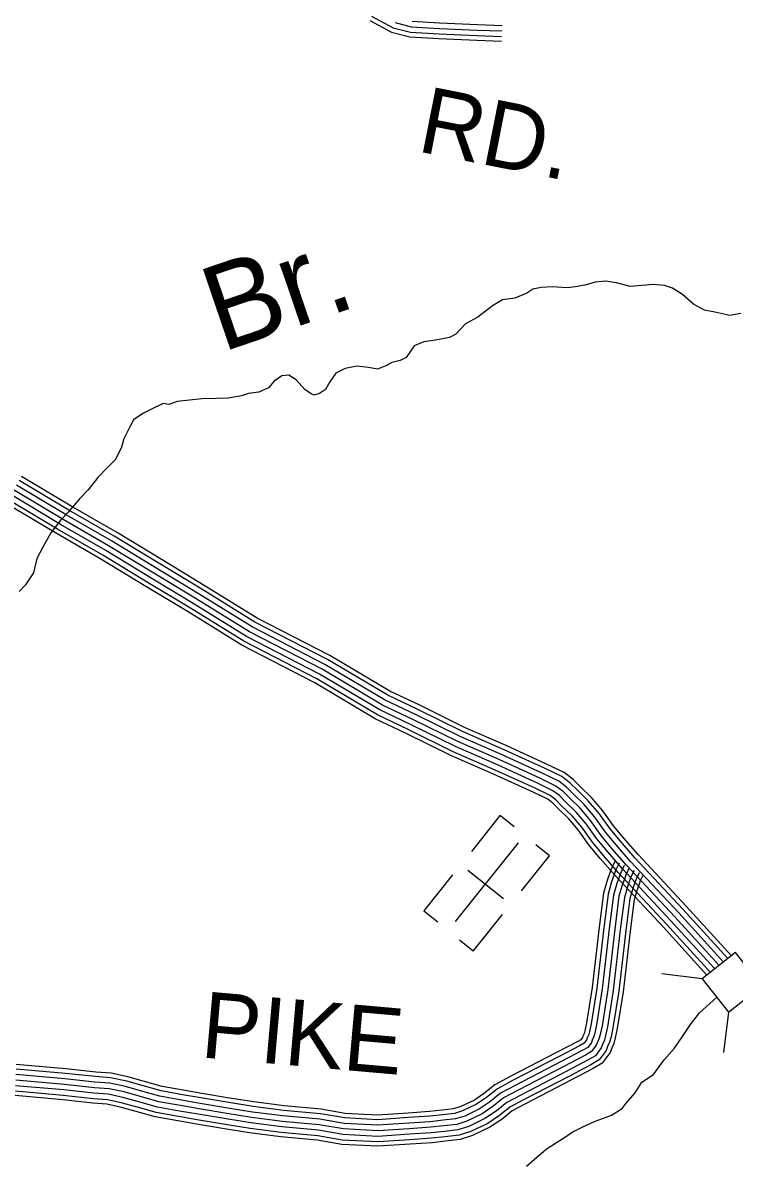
# Model space of a CAD drawing. Extents: x 1788175 to 1969470, y 584502 to 738744.
# Drawn here: x 1861710 to 1865687, y 646184 to 652552 of the extents above; entities that cross this region are included whole.
import ezdxf

# ---------------------------------------------------------------- set-up
doc = ezdxf.new("R2010")
doc.units = 0
for name, color, linetype in [('DESIGN - DRAINAGE - Bridges and Cross Drains Size Text', 7, 'Continuous'), ('DESIGN - ROW - Right-of-Way and Easement Labels', 7, 'Continuous'), ('DESIGN - TRANSPORTATION - Text', 7, 'Continuous'), ('DESIGN - UTILITIES - Cable (Underground) with Text', 7, 'Continuous'), ('SURVEY - CONTOURS - Index with Text', 7, 'Continuous'), ('SURVEY - CONTROL with Text', 7, 'Continuous'), ('SURVEY - DRAINAGE - Storm Sewer', 7, 'Continuous'), ('SURVEY - TRANSPORTATION - Roads', 7, 'Continuous')]:
    doc.layers.add(name, color=color, linetype=linetype)

msp = doc.modelspace()

# ---------------------------------------------------------------- linework, layer by layer
at = {"layer": 'DESIGN - TRANSPORTATION - Text'}
for points in [[(1865725, 650925.8), (1865663, 650915.8), (1865579, 650933.9), (1865521.1, 650943.9), (1865459.1, 650977.9), (1865399.2, 651031.9), (1865343.3, 651068), (1865297.3, 651082), (1865235.3, 651088), (1865105.4, 651078), (1865029.4, 651098.1), (1864967.5, 651106.1), (1864909.5, 651102.1), (1864851.5, 651084.1), (1864799.5, 651076.1), (1864751.5, 651070.1), (1864669.6, 651076.1), (1864607.6, 651072.1), (1864561.6, 651062.1), (1864527.6, 651040.1), (1864461.6, 651012.1), (1864391.6, 651002.1), (1864335.6, 650968.1), (1864253.6, 650906.1), (1864185.6, 650868.1), (1864131.6, 650810.1), (1864095.6, 650792.1), (1864017.6, 650776.1), (1863951.6, 650768.1), (1863897.6, 650746.1), (1863873.6, 650710.1), (1863853.6, 650680.1), (1863819.6, 650664.1), (1863773.6, 650652.1), (1863739.6, 650634.1), (1863693.6, 650614.1), (1863643.6, 650624.1), (1863577.7, 650632.1), (1863511.7, 650618.1), (1863459.7, 650592.1), (1863427.6, 650544.1), (1863401.6, 650500.1), (1863369.6, 650478.1), (1863339.6, 650470.1), (1863321.6, 650476.1), (1863287.7, 650500.1), (1863237.7, 650554.1), (1863197.8, 650580.2), (1863157.8, 650578.2), (1863115.8, 650548.2), (1863083.8, 650510.2), (1863029.8, 650486.2), (1862971.8, 650478.2), (1862933.8, 650466.2), (1862857.8, 650452.2), (1862793.8, 650450.2), (1862711.9, 650448.2), (1862573.9, 650434.2), (1862525.9, 650416.2), (1862495.9, 650422.2), (1862437.9, 650394.2), (1862381.9, 650366.2), (1862329.9, 650332.2), (1862307.9, 650292.2), (1862275.9, 650224.2), (1862261.8, 650178.1), (1862227.8, 650110.1), (1862175.8, 650058.1), (1862129.7, 650008.1), (1862075.7, 649940), (1862027.7, 649890), (1861963.6, 649814), (1861923.6, 649772), (1861867.6, 649700), (1861821.5, 649619.9), (1861789.5, 649555.9), (1861769.4, 649475.8), (1861725.3, 649407.8), (1861689.3, 649371.8)], [(1864525.4, 646156.3), (1864569.4, 646192.9), (1864635.5, 646251.6), (1864694.1, 646288.3), (1864738.2, 646317.7), (1864782.2, 646347), (1864840.9, 646376.3), (1864906.9, 646405.7), (1865002.3, 646442.4), (1865061, 646479.1), (1865083, 646508.4), (1865134.3, 646567.1), (1865171, 646625.8), (1865237, 646669.8), (1865295.7, 646750.5), (1865354.4, 646816.5), (1865398.4, 646882.5), (1865442.5, 646948.6), (1865493.8, 647014.6), (1865589.7, 647101.3)]]:
    msp.add_lwpolyline(points, dxfattribs=at)
at = {"layer": 'DESIGN - UTILITIES - Cable (Underground) with Text'}
for p, q in [((1864379.8, 648119), (1864218.5, 647917.5)), ((1864380, 648118.9), (1864457.6, 648056.7)), ((1864655.4, 647893.3), (1864578.7, 647954.8)), ((1864498.3, 647697), (1864655.4, 647893.3)), ((1864113.3, 647786), (1863952.9, 647585.6)), ((1864198.9, 647812.9), (1864396.8, 647654.4)), ((1863952.8, 647585.7), (1864030.6, 647523.4)), ((1864228.5, 647359.9), (1864391.5, 647563.5)), ((1864150.7, 647422.2), (1864228, 647360.3))]:
    msp.add_line(p, q, dxfattribs=at)
msp.add_lwpolyline([(1864129.4, 647525.6), (1864481.2, 647965.1)], dxfattribs=at)
at = {"layer": 'SURVEY - CONTOURS - Index with Text'}
for points in [[(1865044.3, 647851.7), (1865023.9, 647809.6), (1865016.8, 647788.3), (1865002.3, 647747.1), (1864982.5, 647678.9), (1864957.6, 647489.6), (1864919.3, 647152.3), (1864887.5, 646953.1), (1864878.2, 646908.4), (1864873.9, 646893), (1864865.1, 646873.6), (1864861.3, 646863.4), (1864847.8, 646844.7), (1864826.3, 646832), (1864705.7, 646768.8), (1864451.5, 646636.8), (1864364.2, 646589.9), (1864301.8, 646540.1), (1864247.5, 646503.9), (1864169.3, 646465.7), (1864123.5, 646451), (1864057.8, 646443.8), (1863985.2, 646435.9), (1863866.5, 646428.1), (1863694.3, 646416.5), (1863510, 646426.2), (1863375.3, 646450.1), (1863168, 646468.4), (1862998.3, 646490.2), (1862861.6, 646512.1), (1862706.2, 646538.2), (1862602.7, 646556.2), (1862483.7, 646577.7), (1862376.8, 646607), (1862291.3, 646631.6), (1862201.1, 646651), (1862116, 646657.3), (1861948.6, 646675.3), (1861672.7, 646699.9)], [(1865021.1, 647862.9), (1865000, 647819.4), (1864992.4, 647796.6), (1864977.8, 647755), (1864957.2, 647684.2), (1864932, 647492.7), (1864893.8, 647155.8), (1864862.2, 646957.7), (1864853.2, 646914.4), (1864849.7, 646901.8), (1864841.4, 646883.4), (1864838.4, 646875.7), (1864830.1, 646864.1), (1864813.8, 646854.5), (1864693.8, 646791.6), (1864439.5, 646659.5), (1864349.9, 646611.5), (1864286.6, 646560.9), (1864234.7, 646526.3), (1864159.7, 646489.6), (1864118.1, 646476.3), (1864055, 646469.3), (1863983, 646461.6), (1863864.8, 646453.8), (1863694.1, 646442.2), (1863513, 646451.8), (1863378.6, 646475.6), (1863170.7, 646493.9), (1863002, 646515.7), (1862865.8, 646537.5), (1862710.5, 646563.5), (1862607.2, 646581.5), (1862489.4, 646602.9), (1862383.8, 646631.8), (1862297.5, 646656.5), (1862204.8, 646676.5), (1862118.3, 646682.9), (1861951.1, 646700.9), (1861673.5, 646725.6)], [(1865178.1, 647786.8), (1865161.9, 647753.4), (1865157.5, 647740.1), (1865144, 647701.7), (1865128.4, 647648.3), (1865105.2, 647471.5), (1865066.7, 647132.2), (1865033.8, 646926.1), (1865022.8, 646873.5), (1865014.2, 646842.2), (1865002.6, 646816.5), (1864993.5, 646792.4), (1864950, 646732.3), (1864898.5, 646702), (1864774.5, 646637), (1864520.9, 646505.3), (1864446.4, 646465.3), (1864389.7, 646419.9), (1864321.7, 646374.6), (1864224.9, 646327.4), (1864154.7, 646304.8), (1864073.9, 646295.9), (1863998.1, 646287.8), (1863876.5, 646279.7), (1863695.4, 646267.5), (1863493.1, 646278.2), (1863355.7, 646302.5), (1863151.9, 646320.5), (1862977.1, 646343), (1862837.6, 646365.4), (1862681.1, 646391.6), (1862576.7, 646409.8), (1862450.8, 646432.6), (1862336.7, 646463.8), (1862255.1, 646487.2), (1862179.9, 646503.4), (1862102.5, 646509.1), (1861934, 646527.3), (1861668.1, 646551)], [(1865155.9, 647797.6), (1865139, 647762.8), (1865134.1, 647748.1), (1865120.4, 647709.2), (1865104.2, 647653.4), (1865080.7, 647474.5), (1865042.2, 647135.5), (1865009.5, 646930.6), (1864998.8, 646879.3), (1864990.9, 646850.7), (1864979.7, 646826), (1864971.5, 646804.2), (1864933, 646750.9), (1864886.5, 646723.6), (1864763.1, 646658.9), (1864509.4, 646527.1), (1864432.8, 646486), (1864375.1, 646439.9), (1864309.4, 646396.1), (1864215.7, 646350.4), (1864149.5, 646329.1), (1864071.3, 646320.5), (1863996, 646312.4), (1863874.8, 646304.4), (1863695.3, 646292.2), (1863495.9, 646302.8), (1863359, 646327.1), (1863154.6, 646345.1), (1862980.6, 646367.5), (1862841.6, 646389.8), (1862685.3, 646415.9), (1862581, 646434.1), (1862456.2, 646456.7), (1862343.4, 646487.6), (1862261.1, 646511.2), (1862183.4, 646527.9), (1862104.7, 646533.7), (1861936.4, 646551.9), (1861668.8, 646575.7)], [(1865128, 647811.1), (1865110.2, 647774.5), (1865104.7, 647758.1), (1865090.9, 647718.7), (1865073.7, 647659.8), (1865049.9, 647478.3), (1865011.5, 647139.7), (1864979, 646936.2), (1864968.6, 646886.5), (1864961.7, 646861.2), (1864951.1, 646837.9), (1864944, 646819), (1864911.7, 646774.4), (1864871.4, 646750.7), (1864748.7, 646686.4), (1864494.9, 646554.5), (1864415.6, 646512), (1864356.8, 646465), (1864293.9, 646423.1), (1864204.1, 646379.2), (1864143, 646359.6), (1864067.9, 646351.3), (1863993.3, 646343.3), (1863872.7, 646335.3), (1863695, 646323.3), (1863499.4, 646333.6), (1863363, 646357.8), (1863157.9, 646375.9), (1862985, 646398.2), (1862846.6, 646420.4), (1862690.5, 646446.5), (1862586.4, 646464.6), (1862463.1, 646487), (1862351.7, 646517.5), (1862268.7, 646541.3), (1862187.9, 646558.7), (1862107.5, 646564.6), (1861939.5, 646582.8), (1861669.8, 646606.8)], [(1865100.1, 647824.6), (1865081.4, 647786.2), (1865075.4, 647768.2), (1865061.4, 647728.2), (1865043.3, 647666.2), (1865019.1, 647482.1), (1864980.7, 647143.9), (1864948.5, 646941.8), (1864938.5, 646893.8), (1864932.4, 646871.8), (1864922.4, 646849.8), (1864916.4, 646833.8), (1864890.4, 646797.8), (1864856.4, 646777.8), (1864734.4, 646713.9), (1864480.4, 646582), (1864398.5, 646538), (1864338.5, 646490), (1864278.4, 646450), (1864192.5, 646408.1), (1864136.5, 646390.1), (1864064.5, 646382.1), (1863990.6, 646374.2), (1863870.7, 646366.2), (1863694.8, 646354.3), (1863503, 646364.5), (1863367.1, 646388.6), (1863161.3, 646406.7), (1862989.5, 646428.8), (1862851.6, 646450.9), (1862695.7, 646477.1), (1862591.8, 646495.1), (1862470, 646517.2), (1862360.1, 646547.3), (1862276.2, 646571.4), (1862192.3, 646589.4), (1862110.4, 646595.5), (1861942.5, 646613.6), (1861670.8, 646637.8)], [(1865100.1, 647824.6), (1865081.4, 647786.2), (1865075.4, 647768.2), (1865061.4, 647728.2), (1865043.3, 647666.2), (1865019.1, 647482.1), (1864980.7, 647143.9), (1864948.5, 646941.8), (1864938.5, 646893.8), (1864932.4, 646871.8), (1864922.4, 646849.8), (1864916.4, 646833.8), (1864890.4, 646797.8), (1864856.4, 646777.8), (1864734.4, 646713.9), (1864480.4, 646582), (1864398.5, 646538), (1864338.5, 646490), (1864278.4, 646450), (1864192.5, 646408.1), (1864136.5, 646390.1), (1864064.5, 646382.1), (1863990.6, 646374.2), (1863870.7, 646366.2), (1863694.8, 646354.3), (1863503, 646364.5), (1863367.1, 646388.6), (1863161.3, 646406.7), (1862989.5, 646428.8), (1862851.6, 646450.9), (1862695.7, 646477.1), (1862591.8, 646495.1), (1862470, 646517.2), (1862360.1, 646547.3), (1862276.2, 646571.4), (1862192.3, 646589.4), (1862110.4, 646595.5), (1861942.5, 646613.6), (1861670.8, 646637.8)], [(1865072.2, 647838.1), (1865052.7, 647797.9), (1865046.1, 647778.2), (1865031.9, 647737.7), (1865012.9, 647672.5), (1864988.3, 647485.8), (1864950, 647148.1), (1864918, 646947.5), (1864908.3, 646901.1), (1864903.2, 646882.4), (1864893.8, 646861.7), (1864888.8, 646848.6), (1864869.1, 646821.2), (1864841.3, 646804.9), (1864720.1, 646741.3), (1864466, 646609.4), (1864381.3, 646564), (1864320.1, 646515.1), (1864263, 646477), (1864180.9, 646436.9), (1864130, 646420.5), (1864061.2, 646412.9), (1863987.9, 646405.1), (1863868.6, 646397.2), (1863694.6, 646385.4), (1863506.5, 646395.3), (1863371.2, 646419.3), (1863164.6, 646437.5), (1862993.9, 646459.5), (1862856.6, 646481.5), (1862701, 646507.6), (1862597.3, 646525.7), (1862476.8, 646547.5), (1862368.5, 646577.2), (1862283.7, 646601.5), (1862196.7, 646620.2), (1862113.2, 646626.4), (1861945.6, 646644.5), (1861671.7, 646668.8)]]:
    msp.add_lwpolyline(points, dxfattribs=at)
at = {"layer": 'SURVEY - CONTROL with Text'}
for points in [[(1865672.5, 647333.2), (1865419.4, 647611.4), (1865150.7, 647899), (1865070.5, 647991.1), (1865013.4, 648059.9), (1864953.2, 648144.4), (1864890.2, 648218.6), (1864827.8, 648279.1), (1864788, 648319), (1864736.4, 648357.8), (1864638, 648406.1), (1864412.6, 648509.1), (1864180.1, 648610.7), (1863929.6, 648734.4), (1863762.9, 648813.1), (1863426.7, 649012.6), (1863020.1, 649222.6), (1862725, 649405.4), (1862489.1, 649547.8), (1862234.7, 649702.5), (1861980.8, 649848.9), (1861703.9, 650014.7)], [(1865627.8, 647298.1), (1865377.7, 647572.9), (1865108.5, 647861), (1865027.3, 647954.4), (1864968.4, 648025.3), (1864908.4, 648109.5), (1864848.7, 648179.8), (1864788, 648238.7), (1864750.7, 648276.1), (1864706.6, 648309.3), (1864613.7, 648354.8), (1864389.4, 648457.3), (1864156.2, 648559.3), (1863904.9, 648683.3), (1863736.2, 648763), (1863399.2, 648963), (1862992.1, 649173.3), (1862695.4, 649357), (1862459.7, 649499.3), (1862205.8, 649653.7), (1861952.1, 649800), (1861674.7, 649966.1)], [(1865652.2, 647317.3), (1865400.5, 647593.9), (1865131.6, 647881.7), (1865050.9, 647974.5), (1864993, 648044.2), (1864932.9, 648128.6), (1864871.4, 648201), (1864809.8, 648260.8), (1864771.1, 648299.6), (1864722.9, 648335.8), (1864627, 648382.8), (1864402.1, 648485.6), (1864169.2, 648587.4), (1863918.4, 648711.3), (1863750.8, 648790.4), (1863414.3, 648990.1), (1863007.4, 649200.3), (1862711.6, 649383.5), (1862475.7, 649525.8), (1862221.6, 649680.4), (1861967.8, 649826.7), (1861690.7, 649992.7)], [(1865554.5, 647240.4), (1865309.3, 647509.9), (1865039.4, 647798.7), (1864956.4, 647894.2), (1864894.6, 647968.6), (1864835, 648052.4), (1864780.8, 648116.1), (1864722.7, 648172.5), (1864689.5, 648205.8), (1864657.8, 648229.6), (1864573.9, 648270.7), (1864351.5, 648372.4), (1864116.9, 648475), (1863864.5, 648599.6), (1863692.6, 648680.8), (1863354.1, 648881.6), (1862946.2, 649092.3), (1862646.9, 649277.7), (1862411.5, 649419.8), (1862158.4, 649573.7), (1861904.9, 649719.8), (1861626.9, 649886.4)], [(1865578.9, 647259.7), (1865332.1, 647530.9), (1865062.5, 647819.5), (1864980.1, 647914.2), (1864919.2, 647987.5), (1864859.5, 648071.4), (1864803.4, 648137.3), (1864744.4, 648194.6), (1864709.9, 648229.2), (1864674.1, 648256.2), (1864587.2, 648298.8), (1864364.1, 648400.7), (1864130, 648503.1), (1863878, 648627.5), (1863707.1, 648708.2), (1863369.2, 648908.8), (1862961.5, 649119.3), (1862663.1, 649304.1), (1862427.5, 649446.3), (1862174.2, 649600.4), (1861920.7, 649746.6), (1861642.8, 649913)], [(1865603.4, 647278.9), (1865354.9, 647551.9), (1865085.5, 647840.2), (1865003.7, 647934.3), (1864943.8, 648006.4), (1864884, 648090.5), (1864826.1, 648158.6), (1864766.2, 648216.6), (1864730.3, 648252.7), (1864690.4, 648282.7), (1864600.5, 648326.8), (1864376.8, 648429), (1864143.1, 648531.2), (1863891.4, 648655.4), (1863721.7, 648735.6), (1863384.2, 648935.9), (1862976.8, 649146.3), (1862679.2, 649330.6), (1862443.6, 649472.8), (1862190, 649627), (1861936.4, 649773.3), (1861658.8, 649939.5)], [(1865535, 647225.1), (1865291.2, 647493.1), (1865021.1, 647782.1), (1864937.6, 647878.2), (1864875, 647953.5), (1864815.5, 648037.2), (1864762.7, 648099.2), (1864705.3, 648154.9), (1864673.2, 648187.1), (1864644.8, 648208.5), (1864563.4, 648248.4), (1864341.4, 648349.8), (1864106.5, 648452.5), (1863853.7, 648577.3), (1863680.9, 648658.9), (1863342.1, 648860), (1862934, 649070.8), (1862634, 649256.6), (1862398.7, 649398.6), (1862145.8, 649552.4), (1861892.4, 649698.5), (1861614.1, 649865.2)]]:
    msp.add_lwpolyline(points, dxfattribs=at)
at = {"layer": 'SURVEY - DRAINAGE - Storm Sewer'}
for p, q in [((1865508.6, 647204.4), (1865283.1, 647231.5)), ((1865655.4, 647017.6), (1865628.3, 646792.1))]:
    msp.add_line(p, q, dxfattribs=at)
msp.add_lwpolyline([(1865508.6, 647204.4), (1865655.4, 647017.6), (1865842.2, 647164.4), (1865695.5, 647351.2)], close=True, dxfattribs=at)
at = {"layer": 'SURVEY - TRANSPORTATION - Roads'}
for points in [[(1863650.7, 652564.3), (1863770.9, 652499.9), (1863873.2, 652473.7), (1864036.1, 652464), (1864248.5, 652455.1), (1864386.3, 652449.9)], [(1863659.5, 652588.7), (1863780.3, 652524.1), (1863877.2, 652499.2), (1864037.4, 652489.7), (1864249.5, 652480.8), (1864387.3, 652475.6)], [(1863791.6, 652553.2), (1863882.1, 652530), (1864038.9, 652520.6), (1864250.8, 652511.8), (1864388.5, 652506.6)], [(1863886.9, 652560.7), (1864040.5, 652551.6), (1864252, 652542.8), (1864389.7, 652537.5)], [(1863886.9, 652560.7), (1864040.5, 652551.6), (1864252, 652542.8), (1864389.7, 652537.5)]]:
    msp.add_lwpolyline(points, dxfattribs=at)

# ---------------------------------------------------------------- texts
at = {"layer": 'DESIGN - DRAINAGE - Bridges and Cross Drains Size Text'}
msp.add_text('Br.', height=475, rotation=18.82245, dxfattribs=at).set_placement((1862821.3, 650707.5))
at = {"layer": 'DESIGN - ROW - Right-of-Way and Easement Labels'}
for s, rotation, p in [('RD.', 348.82188, (1863907.3, 651834.8)), ('PIKE', 354.96269, (1862698, 646765.8))]:
    msp.add_text(s, height=370, rotation=rotation, dxfattribs=at).set_placement(p)

doc.saveas('drawing.dxf')
